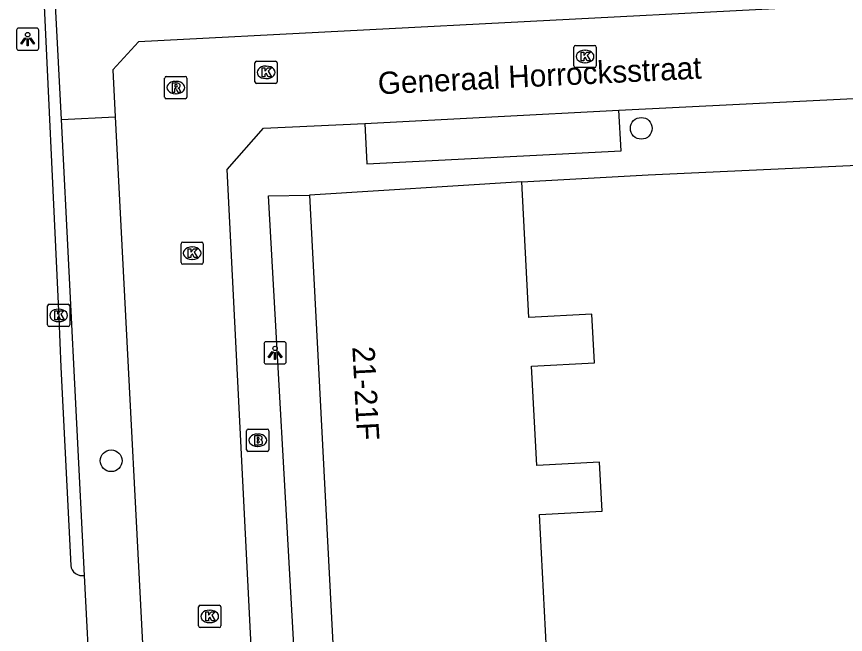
# Model space of a CAD drawing. Extents: x 161084 to 161928, y 385355 to 386522.
# Drawn here: x 161215.73 to 161253.02, y 386309.77 to 386337.57 of the extents above; entities that cross this region are included whole.
import ezdxf

# ---------------------------------------------------------------- set-up
doc = ezdxf.new("R2010")
doc.units = 0
for name, color, linetype in [('IMGEO_Boom', 7, 'Continuous'), ('IMGEO_Brandkraan', 7, 'Continuous'), ('IMGEO_Kolk', 7, 'Continuous'), ('IMGEO_Lichtpunt', 7, 'Continuous'), ('IMGEO_Muur', 7, 'Continuous'), ('IMGEO_Openbare_ruimte_label', 7, 'Continuous'), ('IMGEO_Pand', 7, 'Continuous'), ('IMGEO_Pand_nummerreeks', 7, 'Continuous'), ('IMGEO_Parkeervlak_open', 7, 'Continuous'), ('IMGEO_Rijbaan_lokaal_open', 7, 'Continuous'), ('IMGEO_Rioolput', 7, 'Continuous'), ('IMGEO_Voetpad_open', 7, 'Continuous')]:
    doc.layers.add(name, color=color, linetype=linetype)

msp = doc.modelspace()

# ---------------------------------------------------------------- linework, layer by layer
at = {"layer": 'IMGEO_Boom'}
for centre in [(161243.836, 386332.543), (161219.99, 386317.591)]:
    msp.add_circle(centre, 0.489, dxfattribs=at)
at = {"layer": 'IMGEO_Brandkraan'}
for p, q in [((161226.083, 386318.085), (161226.083, 386318.937)), ((161226.158, 386319.011), (161227.01, 386319.011)), ((161226.571, 386318.791), (161226.596, 386318.791)), ((161227.084, 386318.937), (161227.084, 386318.085)), ((161227.01, 386318.011), (161226.158, 386318.011)), ((161226.594, 386318.231), (161226.569, 386318.231))]:
    msp.add_line(p, q, dxfattribs=at)
for points in [[(161226.083, 386318.085), (161226.083, 386318.937)], [(161226.158, 386319.011), (161227.01, 386319.011)], [(161226.431, 386318.711), (161226.431, 386318.311), (161226.644, 386318.311)], [(161226.662, 386318.711), (161226.431, 386318.711)], [(161227.084, 386318.937), (161227.084, 386318.085)], [(161226.61, 386318.63), (161226.556, 386318.63), (161226.556, 386318.554)], [(161226.556, 386318.554), (161226.609, 386318.554)], [(161226.618, 386318.478), (161226.556, 386318.478), (161226.556, 386318.397)], [(161226.556, 386318.397), (161226.618, 386318.397)], [(161227.01, 386318.011), (161226.158, 386318.011)]]:
    msp.add_lwpolyline(points, dxfattribs=at)
for centre, radius, start, end in [((161226.16, 386318.935), 0.0765, 91.552, 178.448), ((161226.16, 386318.935), 0.0765, 91.552, 178.448), ((161226.666, 386318.566), 0.145, 59.4692, 91.5367), ((161227.008, 386318.935), 0.0765, 1.552, 88.448), ((161227.008, 386318.935), 0.0765, 1.552, 88.448), ((161226.611, 386318.592), 0.0379, 267.8285, 90.9355), ((161226.619, 386318.437), 0.0404, 269.8759, 90.5077), ((161226.65, 386318.562), 0.251, 268.6676, 293.5347), ((161226.691, 386318.613), 0.0922, 285.5137, 58.1501), ((161226.696, 386318.421), 0.105, 301.3115, 78.989), ((161226.16, 386318.087), 0.0765, 181.552, 268.448), ((161226.16, 386318.087), 0.0765, 181.552, 268.448), ((161227.008, 386318.087), 0.0765, 271.552, 358.448), ((161227.008, 386318.087), 0.0765, 271.552, 358.448)]:
    msp.add_arc(centre, radius, start, end, dxfattribs=at)
for centre, major_axis, ratio, start_param, end_param in [((161226.57, 386318.511), (-0.387, 0.002), 0.722429, 4.712389, 7.853982), ((161226.595, 386318.511), (-0.39, 0.002), 0.717154, 1.570796, 4.712389)]:
    msp.add_ellipse(centre, major_axis=major_axis, ratio=ratio, start_param=start_param, end_param=end_param, dxfattribs=at)
at = {"layer": 'IMGEO_Kolk'}
for p, q in [((161240.881, 386336.274), (161241.733, 386336.274)), ((161240.806, 386335.348), (161240.806, 386336.2)), ((161241.294, 386336.054), (161241.319, 386336.054)), ((161241.807, 386336.2), (161241.807, 386335.348)), ((161226.458, 386334.637), (161226.458, 386335.489)), ((161226.533, 386335.563), (161227.385, 386335.563)), ((161227.459, 386335.489), (161227.459, 386334.637)), ((161241.317, 386335.494), (161241.292, 386335.494)), ((161226.946, 386335.343), (161226.971, 386335.343)), ((161241.733, 386335.274), (161240.881, 386335.274)), ((161226.969, 386334.783), (161226.944, 386334.783)), ((161227.385, 386334.563), (161226.533, 386334.563)), ((161223.134, 386326.502), (161223.134, 386327.354)), ((161223.209, 386327.428), (161224.061, 386327.428)), ((161224.135, 386327.354), (161224.135, 386326.502)), ((161223.622, 386327.208), (161223.647, 386327.208)), ((161223.645, 386326.648), (161223.62, 386326.648)), ((161224.061, 386326.428), (161223.209, 386326.428)), ((161217.128, 386323.702), (161217.128, 386324.554)), ((161217.203, 386324.628), (161218.055, 386324.628)), ((161217.616, 386324.408), (161217.641, 386324.408)), ((161218.129, 386324.554), (161218.129, 386323.702)), ((161218.055, 386323.628), (161217.203, 386323.628)), ((161217.639, 386323.848), (161217.614, 386323.848)), ((161223.923, 386310.16), (161223.923, 386311.012)), ((161223.998, 386311.086), (161224.85, 386311.086)), ((161224.411, 386310.866), (161224.436, 386310.866)), ((161224.924, 386311.012), (161224.924, 386310.16)), ((161224.434, 386310.306), (161224.409, 386310.306)), ((161224.85, 386310.086), (161223.998, 386310.086))]:
    msp.add_line(p, q, dxfattribs=at)
for points in [[(161240.881, 386336.274), (161241.733, 386336.274)], [(161240.806, 386335.348), (161240.806, 386336.2)], [(161241.127, 386335.974), (161241.25, 386335.974), (161241.25, 386335.823), (161241.38, 386335.974), (161241.544, 386335.974), (161241.398, 386335.823), (161241.551, 386335.574), (161241.399, 386335.574), (161241.314, 386335.738), (161241.25, 386335.671), (161241.25, 386335.574), (161241.127, 386335.574), (161241.127, 386335.974)], [(161241.807, 386336.2), (161241.807, 386335.348)], [(161226.458, 386334.637), (161226.458, 386335.489)], [(161226.533, 386335.563), (161227.385, 386335.563)], [(161227.459, 386335.489), (161227.459, 386334.637)], [(161226.779, 386335.263), (161226.902, 386335.263), (161226.902, 386335.112), (161227.032, 386335.263), (161227.196, 386335.263), (161227.05, 386335.112), (161227.203, 386334.863), (161227.051, 386334.863), (161226.966, 386335.027), (161226.902, 386334.96), (161226.902, 386334.863), (161226.779, 386334.863), (161226.779, 386335.263)], [(161241.733, 386335.274), (161240.881, 386335.274)], [(161227.385, 386334.563), (161226.533, 386334.563)], [(161223.134, 386326.502), (161223.134, 386327.354)], [(161223.209, 386327.428), (161224.061, 386327.428)], [(161224.135, 386327.354), (161224.135, 386326.502)], [(161223.455, 386327.128), (161223.578, 386327.128), (161223.578, 386326.977), (161223.708, 386327.128), (161223.872, 386327.128), (161223.726, 386326.977), (161223.879, 386326.728), (161223.727, 386326.728), (161223.642, 386326.892), (161223.578, 386326.825), (161223.578, 386326.728), (161223.455, 386326.728), (161223.455, 386327.128)], [(161224.061, 386326.428), (161223.209, 386326.428)], [(161217.128, 386323.702), (161217.128, 386324.554)], [(161217.203, 386324.628), (161218.055, 386324.628)], [(161217.449, 386324.328), (161217.572, 386324.328), (161217.572, 386324.177), (161217.702, 386324.328), (161217.866, 386324.328), (161217.72, 386324.177), (161217.873, 386323.928), (161217.721, 386323.928), (161217.636, 386324.092), (161217.572, 386324.025), (161217.572, 386323.928), (161217.449, 386323.928), (161217.449, 386324.328)], [(161218.129, 386324.554), (161218.129, 386323.702)], [(161218.055, 386323.628), (161217.203, 386323.628)], [(161223.923, 386310.16), (161223.923, 386311.012)], [(161223.998, 386311.086), (161224.85, 386311.086)], [(161224.924, 386311.012), (161224.924, 386310.16)], [(161224.244, 386310.786), (161224.367, 386310.786), (161224.367, 386310.635), (161224.497, 386310.786), (161224.661, 386310.786), (161224.515, 386310.635), (161224.668, 386310.386), (161224.516, 386310.386), (161224.431, 386310.55), (161224.367, 386310.483), (161224.367, 386310.386), (161224.244, 386310.386), (161224.244, 386310.786)], [(161224.85, 386310.086), (161223.998, 386310.086)]]:
    msp.add_lwpolyline(points, dxfattribs=at)
for centre, start, end in [((161240.883, 386336.198), 91.552, 178.448), ((161240.883, 386336.198), 91.552, 178.448), ((161241.731, 386336.198), 1.552, 88.448), ((161241.731, 386336.198), 1.552, 88.448), ((161226.535, 386335.487), 91.552, 178.448), ((161226.535, 386335.487), 91.552, 178.448), ((161227.383, 386335.487), 1.552, 88.448), ((161227.383, 386335.487), 1.552, 88.448), ((161240.883, 386335.35), 181.552, 268.448), ((161240.883, 386335.35), 181.552, 268.448), ((161241.731, 386335.35), 271.552, 358.448), ((161241.731, 386335.35), 271.552, 358.448), ((161226.535, 386334.639), 181.552, 268.448), ((161226.535, 386334.639), 181.552, 268.448), ((161227.383, 386334.639), 271.552, 358.448), ((161227.383, 386334.639), 271.552, 358.448), ((161223.211, 386327.352), 91.552, 178.448), ((161223.211, 386327.352), 91.552, 178.448), ((161224.059, 386327.352), 1.552, 88.448), ((161224.059, 386327.352), 1.552, 88.448), ((161223.211, 386326.504), 181.552, 268.448), ((161223.211, 386326.504), 181.552, 268.448), ((161224.059, 386326.504), 271.552, 358.448), ((161224.059, 386326.504), 271.552, 358.448), ((161217.205, 386324.552), 91.552, 178.448), ((161217.205, 386324.552), 91.552, 178.448), ((161218.053, 386324.552), 1.552, 88.448), ((161218.053, 386324.552), 1.552, 88.448), ((161217.205, 386323.704), 181.552, 268.448), ((161217.205, 386323.704), 181.552, 268.448), ((161218.053, 386323.704), 271.552, 358.448), ((161218.053, 386323.704), 271.552, 358.448), ((161224, 386311.01), 91.552, 178.448), ((161224, 386311.01), 91.552, 178.448), ((161224.848, 386311.01), 1.552, 88.448), ((161224.848, 386311.01), 1.552, 88.448), ((161224, 386310.162), 181.552, 268.448), ((161224, 386310.162), 181.552, 268.448), ((161224.848, 386310.162), 271.552, 358.448), ((161224.848, 386310.162), 271.552, 358.448)]:
    msp.add_arc(centre, 0.0765, start, end, dxfattribs=at)
for centre, major_axis, ratio, start_param, end_param in [((161241.293, 386335.774), (-0.387, 0.002), 0.722429, 4.712389, 7.853982), ((161241.318, 386335.774), (-0.39, 0.002), 0.717154, 1.570796, 4.712389), ((161226.945, 386335.063), (-0.387, 0.002), 0.722429, 4.712389, 7.853982), ((161226.97, 386335.063), (-0.39, 0.002), 0.717154, 1.570796, 4.712389), ((161223.621, 386326.928), (-0.387, 0.002), 0.722429, 4.712389, 7.853982), ((161223.646, 386326.928), (-0.39, 0.002), 0.717154, 1.570796, 4.712389), ((161217.615, 386324.128), (-0.387, 0.002), 0.722429, 4.712389, 7.853982), ((161217.64, 386324.128), (-0.39, 0.002), 0.717154, 1.570796, 4.712389), ((161224.41, 386310.586), (-0.387, 0.002), 0.722429, 4.712389, 7.853982), ((161224.435, 386310.586), (-0.39, 0.002), 0.717154, 1.570796, 4.712389)]:
    msp.add_ellipse(centre, major_axis=major_axis, ratio=ratio, start_param=start_param, end_param=end_param, dxfattribs=at)
at = {"layer": 'IMGEO_Lichtpunt'}
for p, q in [((161216.637, 386337.053), (161215.829, 386337.053)), ((161216.637, 386337.053), (161215.829, 386337.053)), ((161215.735, 386336.958), (161215.735, 386336.151)), ((161215.735, 386336.958), (161215.735, 386336.151)), ((161216.731, 386336.151), (161216.731, 386336.958)), ((161216.731, 386336.151), (161216.731, 386336.958)), ((161215.829, 386336.057), (161216.637, 386336.057)), ((161215.829, 386336.057), (161216.637, 386336.057)), ((161226.865, 386322.846), (161226.865, 386322.039)), ((161226.865, 386322.846), (161226.865, 386322.039)), ((161227.767, 386322.941), (161226.959, 386322.941)), ((161227.767, 386322.941), (161226.959, 386322.941)), ((161227.861, 386322.039), (161227.861, 386322.846)), ((161227.861, 386322.039), (161227.861, 386322.846)), ((161226.959, 386321.945), (161227.767, 386321.945)), ((161226.959, 386321.945), (161227.767, 386321.945))]:
    msp.add_line(p, q, dxfattribs=at)
for points in [[(161216.109, 386336.622), (161216.148, 386336.594), (161215.96, 386336.332), (161215.922, 386336.359), (161216.109, 386336.622)], [(161216.321, 386336.594), (161216.359, 386336.621), (161216.546, 386336.359), (161216.507, 386336.331), (161216.321, 386336.594)], [(161216.211, 386336.574), (161216.258, 386336.574), (161216.258, 386336.252), (161216.211, 386336.252), (161216.211, 386336.574)], [(161227.239, 386322.51), (161227.278, 386322.482), (161227.09, 386322.22), (161227.052, 386322.247), (161227.239, 386322.51)], [(161227.341, 386322.462), (161227.388, 386322.462), (161227.388, 386322.14), (161227.341, 386322.14), (161227.341, 386322.462)], [(161227.451, 386322.482), (161227.489, 386322.509), (161227.676, 386322.247), (161227.637, 386322.219), (161227.451, 386322.482)]]:
    msp.add_lwpolyline(points, dxfattribs=at)
for centre in [(161216.234, 386336.756), (161227.364, 386322.644)]:
    msp.add_circle(centre, 0.0994, dxfattribs=at)
for centre, start, end in [((161215.829, 386336.958), 90, 180), ((161215.829, 386336.958), 90, 180), ((161216.637, 386336.958), 0, 90), ((161216.637, 386336.958), 0, 90), ((161215.829, 386336.151), 180, 270), ((161215.829, 386336.151), 180, 270), ((161216.637, 386336.151), 270, 0), ((161216.637, 386336.151), 270, 360), ((161226.959, 386322.846), 90, 180), ((161226.959, 386322.846), 90, 180), ((161227.767, 386322.846), 0, 90), ((161227.767, 386322.846), 0, 90), ((161226.959, 386322.039), 180, 270), ((161226.959, 386322.039), 180, 270), ((161227.767, 386322.039), 270, 0), ((161227.767, 386322.039), 270, 360)]:
    msp.add_arc(centre, 0.0946, start, end, dxfattribs=at)
at = {"layer": 'IMGEO_Muur'}
msp.add_lwpolyline([(161238.458, 386330.14), (161244.138, 386330.454)], dxfattribs=at)
at = {"layer": 'IMGEO_Pand'}
for points in [[(161238.458, 386330.14), (161228.907, 386329.536)], [(161228.907, 386329.536), (161230.006, 386308.503), (161239.566, 386309.078), (161239.251, 386315.173), (161242.077, 386315.322), (161241.96, 386317.518), (161239.133, 386317.37), (161238.898, 386321.843), (161241.724, 386321.992), (161241.607, 386324.178), (161238.78, 386324.029), (161238.458, 386330.14)]]:
    msp.add_lwpolyline(points, dxfattribs=at)
at = {"layer": 'IMGEO_Parkeervlak_open'}
msp.add_lwpolyline([(161219.328, 386301.899), (161219.073, 386306.93), (161218.794, 386312.431)], dxfattribs=at)
at = {"layer": 'IMGEO_Rijbaan_lokaal_open'}
for points in [[(161351.586, 386343.221), (161248.97, 386337.876), (161221.218, 386336.44), (161220.071, 386335.172), (161220.169, 386333.062)], [(161242.828, 386333.355), (161256.094, 386334.027)], [(161231.4, 386332.758), (161242.828, 386333.355)], [(161220.169, 386333.062), (161221.774, 386302.139), (161221.38, 386302.1)], [(161227.947, 386307.514), (161226.38, 386307.443), (161225.201, 386330.697), (161226.846, 386332.546), (161231.4, 386332.758)]]:
    msp.add_lwpolyline(points, dxfattribs=at)
at = {"layer": 'IMGEO_Rioolput'}
for p, q in [((161222.396, 386333.951), (161222.396, 386334.803)), ((161222.471, 386334.877), (161223.323, 386334.877)), ((161223.397, 386334.803), (161223.397, 386333.951)), ((161222.884, 386334.657), (161222.909, 386334.657)), ((161222.907, 386334.097), (161222.882, 386334.097)), ((161223.323, 386333.877), (161222.471, 386333.877))]:
    msp.add_line(p, q, dxfattribs=at)
for points in [[(161222.396, 386333.951), (161222.396, 386334.803)], [(161222.471, 386334.877), (161223.323, 386334.877)], [(161223.397, 386334.803), (161223.397, 386333.951)], [(161222.985, 386334.575), (161222.733, 386334.577), (161222.733, 386334.177)], [(161222.911, 386334.496), (161222.857, 386334.496), (161222.857, 386334.415)], [(161222.857, 386334.415), (161222.909, 386334.415)], [(161222.733, 386334.177), (161222.857, 386334.177), (161222.857, 386334.339), (161222.868, 386334.339)], [(161222.915, 386334.31), (161222.986, 386334.177), (161223.126, 386334.177), (161223.061, 386334.303)], [(161223.323, 386333.877), (161222.471, 386333.877)]]:
    msp.add_lwpolyline(points, dxfattribs=at)
for centre, radius, start, end in [((161222.473, 386334.801), 0.0765, 91.552, 178.448), ((161222.473, 386334.801), 0.0765, 91.552, 178.448), ((161223.321, 386334.801), 0.0765, 1.552, 88.448), ((161223.321, 386334.801), 0.0765, 1.552, 88.448), ((161222.893, 386334.604), 0.19, 274.7715, 282.9687), ((161222.917, 386334.4), 0.0964, 77.0061, 93.1865), ((161222.931, 386334.457), 0.0378, 276.6634, 79.6772), ((161222.984, 386334.465), 0.109, 350.3612, 89.416), ((161222.982, 386334.465), 0.112, 277.5842, 350.9817), ((161222.966, 386334.25), 0.108, 29.5134, 73.7905), ((161222.867, 386334.286), 0.0533, 26.0293, 88.6989), ((161222.473, 386333.953), 0.0765, 181.552, 268.448), ((161222.473, 386333.953), 0.0765, 181.552, 268.448), ((161223.321, 386333.953), 0.0765, 271.552, 358.448), ((161223.321, 386333.953), 0.0765, 271.552, 358.448)]:
    msp.add_arc(centre, radius, start, end, dxfattribs=at)
for centre, major_axis, ratio, start_param, end_param in [((161222.883, 386334.377), (-0.387, 0.002), 0.722429, 4.712389, 7.853982), ((161222.908, 386334.377), (-0.39, 0.002), 0.717154, 1.570796, 4.712389)]:
    msp.add_ellipse(centre, major_axis=major_axis, ratio=ratio, start_param=start_param, end_param=end_param, dxfattribs=at)
at = {"layer": 'IMGEO_Voetpad_open'}
for points in [[(161215.759, 386362.344), (161215.819, 386361.139), (161216.866, 386340.29), (161217.633, 386324.019), (161217.726, 386321.804), (161218.169, 386312.881)], [(161217.754, 386332.939), (161217.493, 386338.09)], [(161231.4, 386332.758), (161231.484, 386330.949), (161242.924, 386331.535), (161242.828, 386333.355)], [(161217.754, 386332.939), (161220.169, 386333.062)], [(161218.794, 386312.431), (161217.754, 386332.939)], [(161238.458, 386330.14), (161244.138, 386330.454), (161255.182, 386330.961), (161260.875, 386331.235)], [(161227.947, 386307.514), (161228.25, 386308.482), (161227.068, 386329.511), (161228.907, 386329.536)]]:
    msp.add_lwpolyline(points, dxfattribs=at)
msp.add_arc((161218.691, 386312.948), 0.527, 187.2701, 281.2221, dxfattribs=at)

# ---------------------------------------------------------------- texts
at = {"layer": 'IMGEO_Openbare_ruimte_label'}
msp.add_text('Generaal Horrocksstraat', height=1, rotation=2.8081, dxfattribs=at).set_placement((161232.01, 386334.07))
at = {"layer": 'IMGEO_Pand_nummerreeks'}
msp.add_text('21-21F', height=1, rotation=273.0135, dxfattribs=at).set_placement((161230.837, 386322.713))

doc.saveas('drawing.dxf')
